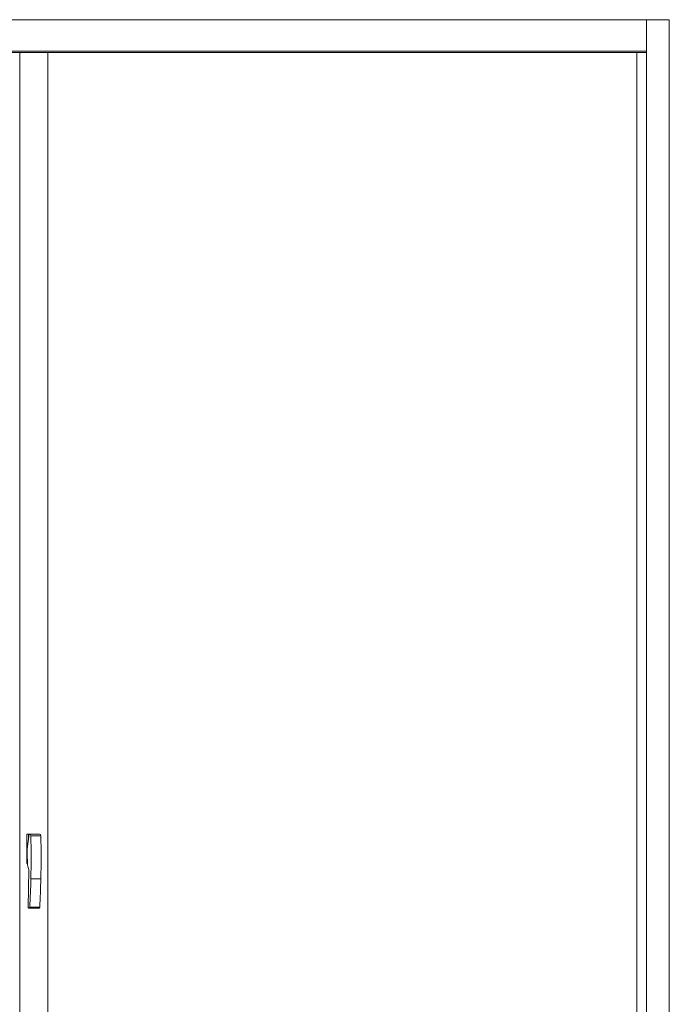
# Model space of a CAD drawing. Header units: inches. Extents: x 424 to 2043, y -237 to 445.
# Tile 846 of 965: x 869.31 to 870.57, y 229.6 to 231.5. Entities that reach past the tile are written whole.
import ezdxf

# ---------------------------------------------------------------- set-up
doc = ezdxf.new("R2010")
doc.units = ezdxf.units.IN
doc.header["$MEASUREMENT"] = 0
doc.layers.add('A-DOOR', color=31, linetype='Continuous', lineweight=9)
doc.layers.add('A-WALL', color=113, linetype='Continuous', lineweight=9)

# ---------------------------------------------------------------- blocks, each defined once
blk = doc.blocks.new('5-panel_Bi-fold_external_door_10806 - Type 1-V72-Section 1')
at = {"layer": 'A-DOOR'}
for p, q in [((-111.2773, 16.4), (-106.3655, 16.4)), ((-106.3655, 16.4), (-106.3655, 16.339)), ((-106.3655, 16.4), (-106.3215, 16.4)), ((-106.3655, 16.4), (-106.3655, 13.6)), ((-106.3215, 16.4), (-106.3215, 13.6)), ((-111.2773, 16.339), (-106.3655, 16.339)), ((-111.2773, 16.337), (-106.3655, 16.337)), ((-107.576, 16.3375), (-107.576, 13.6)), ((-107.5218, 16.3375), (-107.5218, 13.6)), ((-106.3842, 16.3372), (-106.3842, 13.6)), ((-107.5627, 14.7714), (-107.5627, 14.8284)), ((-107.5627, 14.8284), (-107.5592, 14.8284)), ((-107.5579, 14.8284), (-107.5617, 14.7999)), ((-107.5458, 14.8284), (-107.5592, 14.8284)), ((-107.5592, 14.8284), (-107.5592, 14.8186)), ((-107.5569, 14.8284), (-107.5579, 14.8284)), ((-107.5377, 14.8284), (-107.5569, 14.8284)), ((-107.5547, 14.8253), (-107.5355, 14.8253)), ((-107.5617, 14.7999), (-107.5617, 14.7923)), ((-107.5617, 14.7923), (-107.5612, 14.769)), ((-107.5627, 14.7714), (-107.5613, 14.7714)), ((-107.5586, 14.7592), (-107.5598, 14.6873)), ((-107.5547, 14.7424), (-107.5355, 14.7424)), ((-107.5583, 14.6856), (-107.539, 14.6856)), ((-107.5568, 14.6871), (-107.5375, 14.6871)), ((-107.5404, 14.6866), (-107.5405, 14.6869))]:
    blk.add_line(p, q, dxfattribs=at)
at = {"layer": 'A-DOOR', "flags": 128}
for points in [[(-107.5598, 14.6873), (-107.5597, 14.6869), (-107.5596, 14.6866), (-107.5595, 14.6863), (-107.5592, 14.686), (-107.559, 14.6858), (-107.5587, 14.6857), (-107.5583, 14.6856), (-107.558, 14.6857), (-107.5577, 14.6858), (-107.5574, 14.6859), (-107.5572, 14.6862), (-107.557, 14.6865), (-107.5568, 14.6868), (-107.5568, 14.6871)], [(-107.5381, 14.6859), (-107.5384, 14.6858), (-107.5387, 14.6857), (-107.5391, 14.6856), (-107.5394, 14.6857), (-107.5397, 14.6858), (-107.54, 14.686)], [(-107.5375, 14.6871), (-107.5376, 14.6868), (-107.5377, 14.6865), (-107.5379, 14.6862)]]:
    blk.add_lwpolyline(points, dxfattribs=at)
at = {"layer": 'A-DOOR'}
for centre, major_axis, ratio, start_param, end_param in [((-106.3655, 16.339), (0, 0.002), 0.008815, 1.560717, 1.786556), ((-107.5569, 14.8253), (0, 0.00312), 0.700846, 4.712389, 6.283185), ((-108.3359, 14.7838), (0, 1.1153), 0.700846, 4.67521, 4.749568), ((-107.5377, 14.8253), (0, 0.00312), 0.700846, 4.712389, 6.283185), ((-108.3166, 14.7838), (0, 1.1153), 0.700846, 4.67521, 4.749568), ((-107.671, 14.7039), (0, 0.1696), 0.700846, 5.044761, 5.106591), ((-108.1252, 14.7573), (0, 0.8141), 0.700846, 4.62605, 4.694008), ((-108.106, 14.7573), (0, 0.8141), 0.700846, 4.62605, 4.694008)]:
    blk.add_ellipse(centre, major_axis=major_axis, ratio=ratio, start_param=start_param, end_param=end_param, dxfattribs=at)

msp = doc.modelspace()

# ---------------------------------------------------------------- linework, layer by layer
at = {"layer": 'A-WALL'}
for p, q in [((865.5652, 231.4972), (870.565, 231.4972)), ((870.565, 231.4972), (870.565, 228.6972))]:
    msp.add_line(p, q, dxfattribs=at)

# ---------------------------------------------------------------- block references
at = {"layer": 'A-DOOR'}
msp.add_blockref('5-panel_Bi-fold_external_door_10806 - Type 1-V72-Section 1', (976.8865, 215.0972), dxfattribs=at)

doc.saveas('drawing.dxf')
